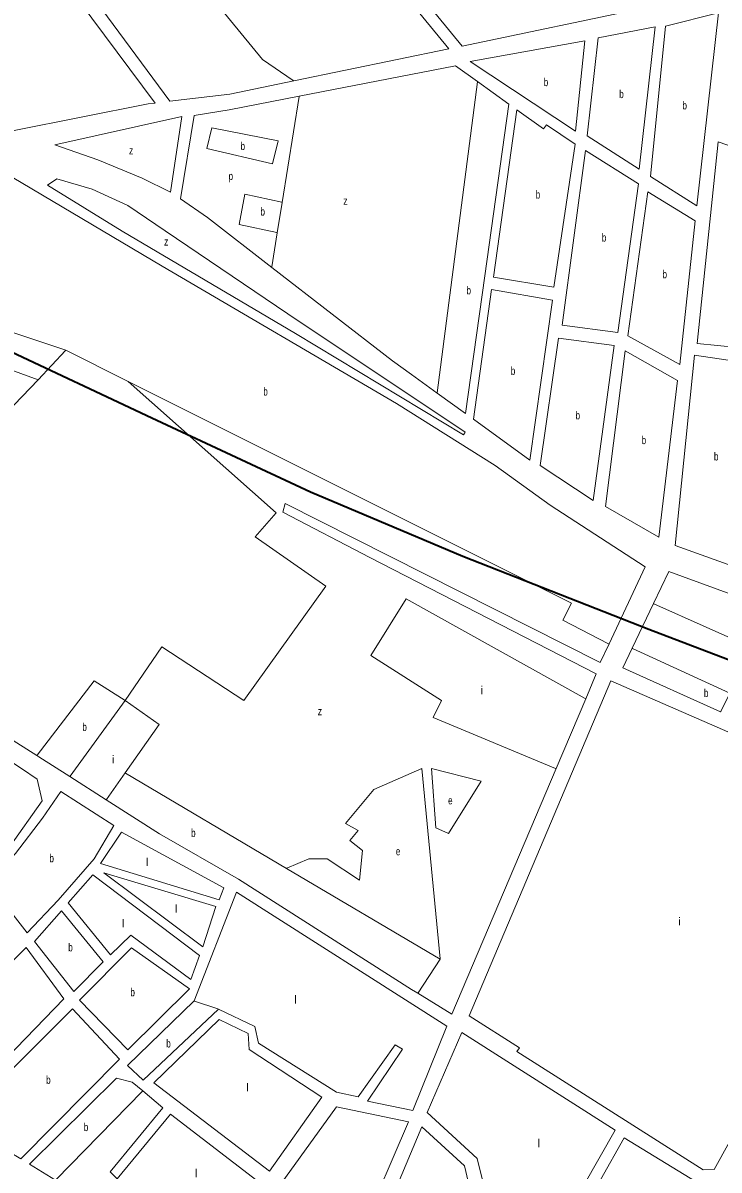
# Model space of a CAD drawing. Extents: x 639657 to 671642, y 222838 to 252123.
# Drawn here: x 658965 to 659835, y 234105 to 235539 of the extents above; entities that cross this region are included whole.
import ezdxf

# ---------------------------------------------------------------- set-up
doc = ezdxf.new("R2010")
doc.units = 0
doc.header["$LTSCALE"] = 4
for name, color, linetype, lineweight in [('1', 7, 'Continuous', 13), ('21', 7, 'Continuous', 13), ('57', 7, 'Continuous', 35)]:
    doc.layers.add(name, color=color, linetype=linetype, lineweight=lineweight)
doc.layers.add('7', color=7, linetype='Continuous')

msp = doc.modelspace()

# ---------------------------------------------------------------- linework, layer by layer
at = {"layer": '1'}
for p, q in [((659497, 235506.13), (659303.338, 235466.09)), ((659505.682, 235485.049), (659532.919, 235465.471)), ((659542.08, 235222.44), (659517.87, 235050.48)), ((658984.13, 235092.416), (658843.655, 234947.1))]:
    msp.add_line(p, q, dxfattribs=at)
for points in [[(659303.338, 235466.09), (659223.63, 235449.61), (659148.63, 235440.62), (659014.19, 235623.16), (658971.91, 235634.53), (658834.4, 235799.61), (658970.44, 235891.48), (659112.36, 235986.01), (659206.816, 235879.369)], [(659206.816, 235879.369), (659361.36, 235704.89), (659367.32, 235664.78), (659497, 235506.13)], [(659384.58, 235667.6), (659513.88, 235509.63), (659748.242, 235558.547)], [(659275.891, 235233.148), (659195.52, 235295.49), (659161.99, 235318.61), (659179.12, 235422.78), (659222.91, 235430.14), (659310.096, 235447.07), (659505.682, 235485.049)], [(659532.919, 235465.471), (659572.32, 235437.15), (659542.08, 235222.44)], [(658562.964, 235281.572), (658716.17, 235314.94), (658884.05, 235347.16), (658951.33, 235345.99), (659139.1, 235234.78), (659432.01, 235062.85), (659555.31, 234985.5), (659623.72, 234935.85), (659742.73, 234859.03), (659697.434, 234762.485)], [(658551.646, 234894.365), (658547.179, 234970.347), (658537.618, 235045.289), (658531.244, 235097.908), (658515.31, 235158.5), (658478.661, 235227.861), (658498.579, 235243.806), (658524.074, 235260.549), (658984.13, 235092.416)], [(659450.48, 235099.03), (659426.75, 235116.13), (659275.891, 235233.148)], [(659517.87, 235050.48), (659482.464, 235075.988), (659450.48, 235099.03)], [(659292.637, 234937.991), (659289.654, 234927.048), (659398.65, 234870.36), (659681.43, 234725.29), (659668.219, 234694.119), (659631.172, 234606.708)], [(659697.434, 234762.485), (659686.483, 234739.143), (659292.637, 234937.991)], [(659836.822, 234677.735), (659714.7, 234732.84), (659726.369, 234757.248), (659752.964, 234812.874), (659772.12, 234852.94)], [(659772.12, 234852.94), (659995.58, 234771.25), (660372.752, 234631.174)], [(658704.022, 234799.592), (658824.84, 234719.02), (658833.37, 234733.01), (658846.82, 234726.09), (658839.87, 234713.15), (658982.247, 234623.024), (658984.78, 234621.42)], [(658982.87, 234593.65), (658963.244, 234606.656), (658839.62, 234688.582)], [(659234.24, 234468.5), (659135.49, 234525.34), (659068.95, 234567.76), (659023.505, 234596.732), (658984.78, 234621.42)], [(658877.703, 234504.665), (658912.48, 234472), (658947.9, 234508.27), (658988.83, 234566.35), (658982.87, 234593.65)], [(659631.172, 234606.708), (659501.16, 234299.95), (659458.566, 234325.973)], [(659458.566, 234325.973), (659450.55, 234330.87), (659234.24, 234468.5)], [(659209.19, 234306.24), (659115.05, 234217.37), (659095.66, 234235.53), (659179.07, 234316.32), (659231.67, 234452.4)], [(659231.67, 234452.4), (659494.54, 234284.89), (659452.02, 234179.46), (659395.56, 234191.04), (659439.33, 234256.2), (659430.18, 234261.53), (659383.72, 234196.36), (659356.63, 234202.51), (659259.2, 234263.44), (659254.93, 234284.43), (659209.19, 234306.24)], [(659035.48, 234317.3), (659100.775, 234382.67), (659173.226, 234331.549)], [(659173.226, 234331.549), (659095.89, 234255.29), (659035.48, 234317.3)], [(659114.739, 234204.036), (659101.6, 234215.04), (659081.71, 234219.79), (658973.11, 234112.47), (659005.768, 234092.265)], [(659446.71, 234165.48), (659356.91, 234183.89), (659220.73, 233995.37), (659207.28, 234000.69), (659268.16, 234083.64), (659149.59, 234174.97), (659082.78, 234094.14), (659074.15, 234102.69), (659139.88, 234182.98), (659114.739, 234204.036)], [(659005.768, 234092.265), (659329.15, 233892.19), (659446.71, 234165.48)], [(659813.96, 234085.93), (659716.46, 234145.37), (659657.29, 234040.17), (659631.96, 233934.28), (659571.93, 233901.27), (659525.679, 233810.4)]]:
    msp.add_lwpolyline(points, dxfattribs=at)
for points in [[(659130.12, 235438.4), (659121.65, 235437.38), (658954.1, 235404.2), (658865.56, 235419.16), (658865.56, 235420.23), (658779.19, 235465.86), (658556.25, 235591.3), (658667.38, 235680.34), (658809.29, 235525.13), (658824.22, 235538.07), (658686.2, 235691.5), (658821.5, 235790.78), (658961.32, 235620.17), (659003.62, 235608.71)], [(659807.2, 235309.92), (659834.38, 235551.09), (659768.1, 235534.68), (659749.04, 235346.71)], [(659735.04, 235355.78), (659755.22, 235533.55), (659683.73, 235519.89), (659669.88, 235397.37)], [(659655.36, 235403.22), (659523.77, 235490.51), (659667.22, 235516)], [(659582.31, 235429.97), (659615.46, 235406.14), (659619.34, 235411.11), (659654.89, 235387.11), (659628.27, 235208.24), (659552.84, 235220.67)], [(659163.6, 235421.45), (659004.86, 235386.15), (659058.57, 235367.33), (659113.98, 235344.47), (659149.42, 235327.22)], [(659905.93, 235365.11), (659883.7, 235130.41), (659807.39, 235137.84), (659833.71, 235390.01)], [(659638.68, 235161.04), (659667.81, 235379.11), (659734.05, 235337.52), (659708.54, 235151.68)], [(658995.87, 235335.94), (659007.255, 235343.545), (659051.568, 235330.875), (659095.881, 235310.603), (659142.726, 235278.929), (659295.921, 235175.037), (659517.66, 235027.33), (659515.71, 235023.94), (659305.44, 235150.37), (659089.02, 235278.34)], [(659720.9, 235147.44), (659745.9, 235327.37), (659805.14, 235291.12), (659786.04, 235111.75)], [(659550.67, 235205.29), (659626.73, 235192.13), (659598.59, 234992.32), (659527.86, 235043.28)], [(659703.77, 235135.55), (659677.76, 234941.65), (659611.51, 234985.39), (659634.35, 235144.65)], [(659782.9, 235091.87), (659759.58, 234895.84), (659693.04, 234934.1), (659717.76, 235128.63)], [(659880.02, 235112.14), (659851.03, 234860.26), (659780.03, 234885.72), (659804.27, 235123.35)], [(659699.52, 234716.41), (660076.22, 234552.38), (659828.92, 234105.86), (659814.95, 234105.27), (659582.24, 234253.04), (659585.45, 234257.88), (659522.42, 234297.89)], [(659078.57, 234535.43), (659012.33, 234578.1), (658989.38, 234544.72), (658955.74, 234500.55), (658921.53, 234463.37), (658970.38, 234401.4), (659008.89, 234442.44), (659054.09, 234493.9)], [(659088.27, 234527.42), (659061.81, 234488.06), (659210.01, 234442.58), (659215.85, 234457.64)], [(659174.839, 234343.206), (659099.91, 234398.544), (659074.4, 234373.85), (659021.69, 234438.97), (659052.47, 234474.01), (659185.76, 234373.3)], [(659206.16, 234434.23), (659066.08, 234476.38), (659189.86, 234383.99)], [(659065.27, 234365.25), (659012.98, 234428.86), (658979.31, 234390.61), (659028.45, 234328.01)], [(658802.85, 234215.4), (658969.14, 234383.05), (659016.14, 234318.83), (658872.96, 234171.1)], [(658884.83, 234165.1), (659026.76, 234306.69), (659085.74, 234243.44), (658962.22, 234118.91)], [(659246.39, 234275.79), (659210.32, 234293.36), (659128.47, 234214.08), (659272.91, 234103.53), (659338.59, 234196.17), (659247.8, 234255.91)], [(659513.38, 234276.91), (659705.15, 234154.75), (659645.43, 234050.32), (659615.8, 233943.34), (659579.87, 233928.15), (659532.45, 234119.48), (659470.08, 234176.78)], [(659516.93, 234110.36), (659463.56, 234159), (659260.33, 233674.45), (659397.49, 233585.73), (659442.45, 233664.97), (659503.09, 233813.4), (659556.4, 233912.4), (659556.28, 233941.39)]]:
    msp.add_lwpolyline(points, close=True, dxfattribs=at)
at = {"layer": '21'}
for points in [[(659206.816, 235879.369), (659206.316, 235879.104), (659159.188, 235854.137), (659108.545, 235819.929), (659068.031, 235774.318), (659065.498, 235760.381), (659100.949, 235717.304), (659135.133, 235684.363), (659174.381, 235628.616), (659211.097, 235557.666), (659264.272, 235493.05), (659302.837, 235466.435), (659303.338, 235466.09)], [(659532.919, 235465.471), (659532.854, 235464.971), (659482.529, 235076.488), (659482.464, 235075.988)], [(659310.096, 235447.07), (659310.016, 235446.57), (659288.866, 235314.294), (659282.807, 235276.4)], [(659242.314, 235324.646), (659235.204, 235286.699), (659282.307, 235276.508), (659282.807, 235276.4)], [(659242.314, 235324.646), (659288.366, 235314.405), (659288.866, 235314.294)], [(659697.434, 234762.485), (659696.934, 234762.744), (659639.819, 234792.306), (659650.406, 234813.494), (659095.832, 235090.969), (659018.722, 235129.55), (658562.964, 235281.572)], [(659282.807, 235276.4), (659275.971, 235233.648), (659275.891, 235233.148)], [(658984.13, 235092.416), (659018.256, 235129.05), (659018.722, 235129.55)], [(659092.83, 234691.663), (659138.707, 234758.758), (659241.047, 234691.663), (659343.386, 234834.682), (659255.162, 234896.481), (659281.63, 234926.498), (659096.332, 235090.526), (659095.832, 235090.969)], [(659668.219, 234694.119), (659667.719, 234694.397), (659443.962, 234818.791), (659399.85, 234748.164), (659488.074, 234691.663), (659477.487, 234670.474), (659630.672, 234606.915), (659631.172, 234606.708)], [(659752.964, 234812.874), (659753.464, 234812.651), (660014.962, 234696.163), (660193.138, 234615.425), (660272.141, 234580.102), (660401.757, 234530.691)], [(659726.369, 234757.248), (659726.869, 234757.019), (659848.552, 234701.21), (659837.072, 234678.235), (659836.822, 234677.735)], [(658982.247, 234623.024), (658982.631, 234623.524), (659054.012, 234716.382), (659092.83, 234691.663)], [(659092.83, 234691.663), (659023.87, 234597.232), (659023.505, 234596.732)], [(659092.83, 234691.663), (659135.178, 234661.646), (659092.631, 234601.33)], [(659092.631, 234601.33), (659069.303, 234568.26), (659068.95, 234567.76)], [(659092.631, 234601.33), (659093.131, 234601.034), (659294.443, 234481.997), (659486.31, 234368.544)], [(659486.31, 234368.544), (659486.262, 234369.044), (659463.372, 234606.91), (659403.379, 234580.425), (659368.09, 234538.049), (659383.97, 234529.22), (659373.383, 234516.861), (659389.264, 234504.501), (659385.735, 234467.422), (659345.152, 234493.907), (659322.213, 234493.907), (659294.943, 234482.211), (659294.443, 234481.997)], [(659486.31, 234368.544), (659458.798, 234326.329), (659458.566, 234325.973)], [(659209.19, 234306.24), (659208.69, 234306.407), (659179.57, 234316.153), (659179.07, 234316.32)], [(659114.739, 234204.036), (659114.252, 234203.536), (659006.255, 234092.765), (659005.768, 234092.265)]]:
    msp.add_lwpolyline(points, dxfattribs=at)
for points in [[(659200.838, 235407.655), (659194.912, 235381.566), (659276.68, 235362.593), (659283.79, 235391.053)], [(659475.723, 234606.91), (659481.016, 234532.752), (659496.897, 234525.689), (659537.48, 234591.019)]]:
    msp.add_lwpolyline(points, close=True, dxfattribs=at)
at = {"layer": '57'}
msp.add_lwpolyline([(658077.341, 235441.397), (658220.125, 235394.585), (658309.669, 235358.523), (658400.385, 235328.541), (658490.513, 235295.056), (658569.221, 235267.577), (658705.905, 235220.513), (658936.464, 235134.353), (659126.231, 235045.15), (659324.484, 234952.684), (659514.695, 234872.005), (659747.259, 234781.138), (659903.4, 234721.445), (660001.146, 234680.802)], dxfattribs=at)

# ---------------------------------------------------------------- texts
at = {"layer": '7'}
for s, width, p in [('b', 0.75, (659615.821, 235459.61)), ('b', 0.75, (659710.178, 235444.665)), ('b', 0.75, (659789.163, 235430.505)), ('z', 0.8, (659097.544, 235374.335)), ('b', 0.75, (659236.949, 235379.706)), ('p', 0.75, (659221.967, 235342.214)), ('b', 0.75, (659605.735, 235319.105)), ('z', 0.8, (659365.356, 235311.383)), ('b', 0.75, (659261.834, 235297.884)), ('z', 0.8, (659141.385, 235260.392)), ('b', 0.75, (659688.385, 235265.395)), ('b', 0.75, (659764.22, 235219.56)), ('b', 0.75, (659519.306, 235199.381)), ('b', 0.75, (659574.632, 235098.805)), ('b', 0.75, (659265.379, 235072.93)), ('b', 0.75, (659655.584, 235043.15)), ('b', 0.75, (659738.198, 235012.235)), ('b', 0.75, (659828.511, 234991.805)), ('b', 0.75, (659815.993, 234696.216)), ('z', 0.8, (659333.404, 234673.437)), ('b', 0.75, (659039.295, 234653.779)), ('e', 0.75, (659496.295, 234561.965)), ('b', 0.75, (659175.16, 234521.354)), ('b', 0.75, (658998.124, 234489.75)), ('e', 0.75, (659431.01, 234498.4)), ('b', 0.75, (659021.649, 234378.435)), ('b', 0.75, (659099.332, 234322.273)), ('b', 0.75, (659144.088, 234258.212)), ('b', 0.75, (658993.997, 234212.8)), ('b', 0.75, (659041.038, 234153.753))]:
    msp.add_text(s, height=10, dxfattribs=dict(at, width=width)).set_placement(p)
for s, p in [('i', (659536.878, 234699.687)), ('i', (659076.349, 234613.169)), ('l', (659118.804, 234485)), ('l', (659154.976, 234426.733)), ('i', (659784.023, 234410.84)), ('l', (659088.808, 234408.193)), ('l', (659304.276, 234313.109)), ('l', (659244.052, 234203.292)), ('l', (659608.074, 234133.653)), ('l', (659179.813, 234096.155))]:
    msp.add_text(s, height=10, dxfattribs=at).set_placement(p)

doc.saveas('drawing.dxf')
